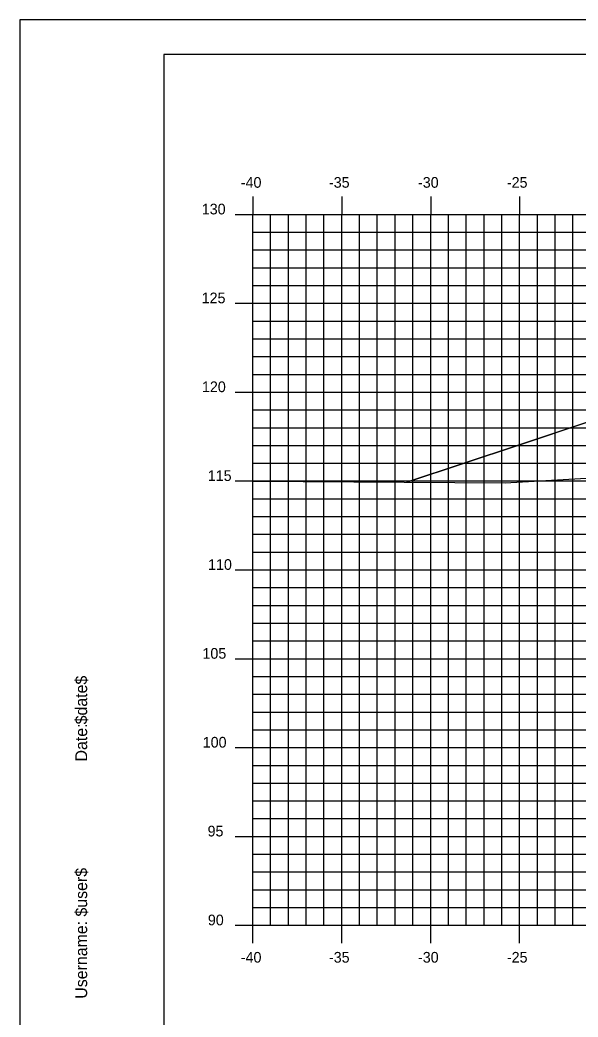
# Model space of a CAD drawing. Extents: x 850598 to 870284, y 366541 to 366651.
# Drawn here: x 852593.6 to 852625, y 366595.1 to 366651.2 of the extents above; entities that cross this region are included whole.
import ezdxf

# ---------------------------------------------------------------- set-up
doc = ezdxf.new("R2010")
doc.units = 0
for name, color, linetype in [('BORDER', 7, 'Continuous'), ('D_Roadway_Centerline', 7, 'Continuous'), ('D_Roadway_SlopeLines', 7, 'Continuous'), ('H_V ANNOTATION', 7, 'Continuous'), ('MAJOR', 7, 'Continuous'), ('MINOR', 7, 'Continuous'), ('PLOT BOUNDARY', 7, 'Continuous'), ('S_Roadway_Centerline', 7, 'Continuous')]:
    doc.layers.add(name, color=color, linetype=linetype)

msp = doc.modelspace()

# ---------------------------------------------------------------- linework, layer by layer
at = {"layer": 'BORDER'}
for p, q in [((852761.706, 366649.225), (852601.706, 366649.225)), ((852601.706, 366649.225), (852601.706, 366544.225))]:
    msp.add_line(p, q, dxfattribs=at)
at = {"layer": 'D_Roadway_Centerline'}
msp.add_lwpolyline([(852615.369, 366625.155), (852621.706, 366627.268), (852625.508, 366628.535), (852631.706, 366630.601), (852635.706, 366630.841), (852646.706, 366631.171), (852657.706, 366630.841), (852661.706, 366630.601), (852663.706, 366630.481), (852669.706, 366628.481), (852707.479, 366618.225), (852719.715, 366614.903), (852729.577, 366612.225), (852733.577, 366612.225)], dxfattribs=at)
at = {"layer": 'D_Roadway_SlopeLines'}
for points in [[(852635.706, 366630.841), (852631.706, 366630.601), (852621.706, 366627.268)], [(852621.706, 366627.268), (852615.369, 366625.155)]]:
    msp.add_lwpolyline(points, dxfattribs=at)
at = {"layer": 'MAJOR'}
for p, q in [((852606.706, 366641.227), (852606.706, 366640.225)), ((852606.706, 366641.227), (852606.706, 366640.225)), ((852611.706, 366641.227), (852611.706, 366640.225)), ((852611.706, 366641.227), (852611.706, 366640.225)), ((852616.706, 366641.227), (852616.706, 366640.225)), ((852616.706, 366641.227), (852616.706, 366640.225)), ((852621.706, 366641.227), (852621.706, 366640.225)), ((852621.706, 366641.227), (852621.706, 366640.225)), ((852605.704, 366640.225), (852606.706, 366640.225)), ((852605.704, 366640.225), (852606.706, 366640.225)), ((852606.706, 366640.225), (852746.706, 366640.225)), ((852606.706, 366600.225), (852606.706, 366640.225)), ((852606.706, 366600.225), (852606.706, 366640.225)), ((852606.706, 366640.225), (852746.706, 366640.225)), ((852606.706, 366640.225), (852746.706, 366640.225)), ((852606.706, 366600.225), (852606.706, 366640.225)), ((852606.706, 366600.225), (852606.706, 366640.225)), ((852606.706, 366640.225), (852746.706, 366640.225)), ((852611.706, 366600.225), (852611.706, 366640.225)), ((852611.706, 366600.225), (852611.706, 366640.225)), ((852616.706, 366600.225), (852616.706, 366640.225)), ((852616.706, 366600.225), (852616.706, 366640.225)), ((852621.706, 366600.225), (852621.706, 366640.225)), ((852621.706, 366600.225), (852621.706, 366640.225)), ((852605.704, 366635.225), (852606.706, 366635.225)), ((852605.704, 366635.225), (852606.706, 366635.225)), ((852606.706, 366635.225), (852746.706, 366635.225)), ((852606.706, 366635.225), (852746.706, 366635.225)), ((852605.704, 366630.225), (852606.706, 366630.225)), ((852605.704, 366630.225), (852606.706, 366630.225)), ((852606.706, 366630.225), (852746.706, 366630.225)), ((852606.706, 366630.225), (852746.706, 366630.225)), ((852605.704, 366625.225), (852606.706, 366625.225)), ((852605.704, 366625.225), (852606.706, 366625.225)), ((852606.706, 366625.225), (852746.706, 366625.225)), ((852606.706, 366625.225), (852746.706, 366625.225)), ((852605.704, 366620.225), (852606.706, 366620.225)), ((852605.704, 366620.225), (852606.706, 366620.225)), ((852606.706, 366620.225), (852746.706, 366620.225)), ((852606.706, 366620.225), (852746.706, 366620.225)), ((852605.704, 366615.225), (852606.706, 366615.225)), ((852605.704, 366615.225), (852606.706, 366615.225)), ((852606.706, 366615.225), (852746.706, 366615.225)), ((852606.706, 366615.225), (852746.706, 366615.225)), ((852605.704, 366610.225), (852606.706, 366610.225)), ((852605.704, 366610.225), (852606.706, 366610.225)), ((852606.706, 366610.225), (852746.706, 366610.225)), ((852606.706, 366610.225), (852746.706, 366610.225)), ((852605.704, 366605.225), (852606.706, 366605.225)), ((852605.704, 366605.225), (852606.706, 366605.225)), ((852606.706, 366605.225), (852746.706, 366605.225)), ((852606.706, 366605.225), (852746.706, 366605.225)), ((852605.704, 366600.225), (852606.706, 366600.225)), ((852605.704, 366600.225), (852606.706, 366600.225)), ((852606.706, 366600.225), (852746.706, 366600.225)), ((852606.706, 366600.225), (852746.706, 366600.225)), ((852606.706, 366599.223), (852606.706, 366600.225)), ((852606.706, 366600.225), (852746.706, 366600.225)), ((852606.706, 366600.225), (852746.706, 366600.225)), ((852606.706, 366599.223), (852606.706, 366600.225)), ((852611.706, 366599.223), (852611.706, 366600.225)), ((852611.706, 366599.223), (852611.706, 366600.225)), ((852616.706, 366599.223), (852616.706, 366600.225)), ((852616.706, 366599.223), (852616.706, 366600.225)), ((852621.706, 366599.223), (852621.706, 366600.225)), ((852621.706, 366599.223), (852621.706, 366600.225))]:
    msp.add_line(p, q, dxfattribs=at)
at = {"layer": 'MINOR'}
for p, q in [((852607.706, 366600.225), (852607.706, 366640.225)), ((852607.706, 366600.225), (852607.706, 366640.225)), ((852608.706, 366600.225), (852608.706, 366640.225)), ((852608.706, 366600.225), (852608.706, 366640.225)), ((852609.706, 366600.225), (852609.706, 366640.225)), ((852609.706, 366600.225), (852609.706, 366640.225)), ((852610.706, 366600.225), (852610.706, 366640.225)), ((852610.706, 366600.225), (852610.706, 366640.225)), ((852612.706, 366600.225), (852612.706, 366640.225)), ((852612.706, 366600.225), (852612.706, 366640.225)), ((852613.706, 366600.225), (852613.706, 366640.225)), ((852613.706, 366600.225), (852613.706, 366640.225)), ((852614.706, 366600.225), (852614.706, 366640.225)), ((852614.706, 366600.225), (852614.706, 366640.225)), ((852615.706, 366600.225), (852615.706, 366640.225)), ((852615.706, 366600.225), (852615.706, 366640.225)), ((852617.706, 366600.225), (852617.706, 366640.225)), ((852617.706, 366600.225), (852617.706, 366640.225)), ((852618.706, 366600.225), (852618.706, 366640.225)), ((852618.706, 366600.225), (852618.706, 366640.225)), ((852619.706, 366600.225), (852619.706, 366640.225)), ((852619.706, 366600.225), (852619.706, 366640.225)), ((852620.706, 366600.225), (852620.706, 366640.225)), ((852620.706, 366600.225), (852620.706, 366640.225)), ((852622.706, 366600.225), (852622.706, 366640.225)), ((852622.706, 366600.225), (852622.706, 366640.225)), ((852623.706, 366600.225), (852623.706, 366640.225)), ((852623.706, 366600.225), (852623.706, 366640.225)), ((852624.706, 366600.225), (852624.706, 366640.225)), ((852624.706, 366600.225), (852624.706, 366640.225)), ((852606.706, 366639.225), (852746.706, 366639.225)), ((852606.706, 366639.225), (852607.708, 366639.225)), ((852606.706, 366639.225), (852746.706, 366639.225)), ((852606.706, 366639.225), (852607.708, 366639.225)), ((852606.706, 366638.225), (852746.706, 366638.225)), ((852606.706, 366638.225), (852607.708, 366638.225)), ((852606.706, 366638.225), (852746.706, 366638.225)), ((852606.706, 366638.225), (852607.708, 366638.225)), ((852606.706, 366637.225), (852746.706, 366637.225)), ((852606.706, 366637.225), (852607.708, 366637.225)), ((852606.706, 366637.225), (852746.706, 366637.225)), ((852606.706, 366637.225), (852607.708, 366637.225)), ((852606.706, 366636.225), (852746.706, 366636.225)), ((852606.706, 366636.225), (852607.708, 366636.225)), ((852606.706, 366636.225), (852746.706, 366636.225)), ((852606.706, 366636.225), (852607.708, 366636.225)), ((852606.706, 366634.225), (852746.706, 366634.225)), ((852606.706, 366634.225), (852607.708, 366634.225)), ((852606.706, 366634.225), (852746.706, 366634.225)), ((852606.706, 366634.225), (852607.708, 366634.225)), ((852606.706, 366633.225), (852746.706, 366633.225)), ((852606.706, 366633.225), (852607.708, 366633.225)), ((852606.706, 366633.225), (852746.706, 366633.225)), ((852606.706, 366633.225), (852607.708, 366633.225)), ((852606.706, 366632.225), (852746.706, 366632.225)), ((852606.706, 366632.225), (852607.708, 366632.225)), ((852606.706, 366632.225), (852746.706, 366632.225)), ((852606.706, 366632.225), (852607.708, 366632.225)), ((852606.706, 366631.225), (852746.706, 366631.225)), ((852606.706, 366631.225), (852607.708, 366631.225)), ((852606.706, 366631.225), (852746.706, 366631.225)), ((852606.706, 366631.225), (852607.708, 366631.225)), ((852606.706, 366629.225), (852746.706, 366629.225)), ((852606.706, 366629.225), (852607.708, 366629.225)), ((852606.706, 366629.225), (852746.706, 366629.225)), ((852606.706, 366629.225), (852607.708, 366629.225)), ((852606.706, 366628.225), (852746.706, 366628.225)), ((852606.706, 366628.225), (852607.708, 366628.225)), ((852606.706, 366628.225), (852746.706, 366628.225)), ((852606.706, 366628.225), (852607.708, 366628.225)), ((852606.706, 366627.225), (852746.706, 366627.225)), ((852606.706, 366627.225), (852607.708, 366627.225)), ((852606.706, 366627.225), (852746.706, 366627.225)), ((852606.706, 366627.225), (852607.708, 366627.225)), ((852606.706, 366626.225), (852746.706, 366626.225)), ((852606.706, 366626.225), (852607.708, 366626.225)), ((852606.706, 366626.225), (852746.706, 366626.225)), ((852606.706, 366626.225), (852607.708, 366626.225)), ((852606.706, 366624.225), (852746.706, 366624.225)), ((852606.706, 366624.225), (852607.708, 366624.225)), ((852606.706, 366624.225), (852746.706, 366624.225)), ((852606.706, 366624.225), (852607.708, 366624.225)), ((852606.706, 366623.225), (852746.706, 366623.225)), ((852606.706, 366623.225), (852607.708, 366623.225)), ((852606.706, 366623.225), (852746.706, 366623.225)), ((852606.706, 366623.225), (852607.708, 366623.225)), ((852606.706, 366622.225), (852746.706, 366622.225)), ((852606.706, 366622.225), (852607.708, 366622.225)), ((852606.706, 366622.225), (852746.706, 366622.225)), ((852606.706, 366622.225), (852607.708, 366622.225)), ((852606.706, 366621.225), (852746.706, 366621.225)), ((852606.706, 366621.225), (852607.708, 366621.225)), ((852606.706, 366621.225), (852746.706, 366621.225)), ((852606.706, 366621.225), (852607.708, 366621.225)), ((852606.706, 366619.225), (852746.706, 366619.225)), ((852606.706, 366619.225), (852607.708, 366619.225)), ((852606.706, 366619.225), (852746.706, 366619.225)), ((852606.706, 366619.225), (852607.708, 366619.225)), ((852606.706, 366618.225), (852746.706, 366618.225)), ((852606.706, 366618.225), (852607.708, 366618.225)), ((852606.706, 366618.225), (852746.706, 366618.225)), ((852606.706, 366618.225), (852607.708, 366618.225)), ((852606.706, 366617.225), (852746.706, 366617.225)), ((852606.706, 366617.225), (852607.708, 366617.225)), ((852606.706, 366617.225), (852746.706, 366617.225)), ((852606.706, 366617.225), (852607.708, 366617.225)), ((852606.706, 366616.225), (852746.706, 366616.225)), ((852606.706, 366616.225), (852607.708, 366616.225)), ((852606.706, 366616.225), (852746.706, 366616.225)), ((852606.706, 366616.225), (852607.708, 366616.225)), ((852606.706, 366614.225), (852746.706, 366614.225)), ((852606.706, 366614.225), (852607.708, 366614.225)), ((852606.706, 366614.225), (852746.706, 366614.225)), ((852606.706, 366614.225), (852607.708, 366614.225)), ((852606.706, 366613.225), (852746.706, 366613.225)), ((852606.706, 366613.225), (852607.708, 366613.225)), ((852606.706, 366613.225), (852746.706, 366613.225)), ((852606.706, 366613.225), (852607.708, 366613.225)), ((852606.706, 366612.225), (852746.706, 366612.225)), ((852606.706, 366612.225), (852607.708, 366612.225)), ((852606.706, 366612.225), (852746.706, 366612.225)), ((852606.706, 366612.225), (852607.708, 366612.225)), ((852606.706, 366611.225), (852746.706, 366611.225)), ((852606.706, 366611.225), (852607.708, 366611.225)), ((852606.706, 366611.225), (852746.706, 366611.225)), ((852606.706, 366611.225), (852607.708, 366611.225)), ((852606.706, 366609.225), (852746.706, 366609.225)), ((852606.706, 366609.225), (852607.708, 366609.225)), ((852606.706, 366609.225), (852746.706, 366609.225)), ((852606.706, 366609.225), (852607.708, 366609.225)), ((852606.706, 366608.225), (852746.706, 366608.225)), ((852606.706, 366608.225), (852607.708, 366608.225)), ((852606.706, 366608.225), (852746.706, 366608.225)), ((852606.706, 366608.225), (852607.708, 366608.225)), ((852606.706, 366607.225), (852746.706, 366607.225)), ((852606.706, 366607.225), (852607.708, 366607.225)), ((852606.706, 366607.225), (852746.706, 366607.225)), ((852606.706, 366607.225), (852607.708, 366607.225)), ((852606.706, 366606.225), (852746.706, 366606.225)), ((852606.706, 366606.225), (852607.708, 366606.225)), ((852606.706, 366606.225), (852746.706, 366606.225)), ((852606.706, 366606.225), (852607.708, 366606.225)), ((852606.706, 366604.225), (852746.706, 366604.225)), ((852606.706, 366604.225), (852607.708, 366604.225)), ((852606.706, 366604.225), (852746.706, 366604.225)), ((852606.706, 366604.225), (852607.708, 366604.225)), ((852606.706, 366603.225), (852746.706, 366603.225)), ((852606.706, 366603.225), (852607.708, 366603.225)), ((852606.706, 366603.225), (852746.706, 366603.225)), ((852606.706, 366603.225), (852607.708, 366603.225)), ((852606.706, 366602.225), (852746.706, 366602.225)), ((852606.706, 366602.225), (852607.708, 366602.225)), ((852606.706, 366602.225), (852746.706, 366602.225)), ((852606.706, 366602.225), (852607.708, 366602.225)), ((852606.706, 366601.225), (852746.706, 366601.225)), ((852606.706, 366601.225), (852607.708, 366601.225)), ((852606.706, 366601.225), (852746.706, 366601.225)), ((852606.706, 366601.225), (852607.708, 366601.225))]:
    msp.add_line(p, q, dxfattribs=at)
at = {"layer": 'PLOT BOUNDARY'}
msp.add_lwpolyline([(852593.613, 366541.166), (852763.613, 366541.166), (852763.613, 366651.166), (852593.613, 366651.166)], close=True, dxfattribs=at)
at = {"layer": 'S_Roadway_Centerline'}
msp.add_lwpolyline([(852606.706, 366625.206), (852620.887, 366625.123), (852642.755, 366626.386), (852661.236, 366627.532), (852665.99, 366628.004), (852672.98, 366628.837), (852674.741, 366629.191), (852675.891, 366629.417), (852681.7, 366629.764), (852690.651, 366630.309), (852696.889, 366630.379), (852706.533, 366630.488), (852708.111, 366630.191), (852709.858, 366629.909), (852714.974, 366626.075), (852726.889, 366616.391), (852738.412, 366609.214), (852746.706, 366606.654)], dxfattribs=at)

# ---------------------------------------------------------------- texts
at = {"layer": 'BORDER'}
for s, p in [('$date$', (852597.391, 366611.53)), ('Date:', (852597.391, 366609.442)), ('$user$', (852597.391, 366600.717)), ('Username:', (852597.391, 366596.093))]:
    msp.add_text(s, height=0.6696, rotation=90, dxfattribs=at).set_placement(p)
at = {"layer": 'H_V ANNOTATION'}
for s, p in [('-40', (852606.031, 366641.725)), ('-35', (852610.986, 366641.725)), ('-30', (852615.994, 366641.725)), ('-25', (852620.991, 366641.725)), ('130', (852603.836, 366640.225)), ('125', (852603.83, 366635.225)), ('120', (852603.846, 366630.225)), ('115', (852604.173, 366625.225)), ('110', (852604.189, 366620.225)), ('105', (852603.873, 366615.225)), ('100', (852603.889, 366610.225)), ('95', (852604.162, 366605.225)), ('90', (852604.178, 366600.225)), ('-40', (852606.031, 366598.125)), ('-35', (852610.986, 366598.125)), ('-30', (852615.994, 366598.125)), ('-25', (852620.991, 366598.125))]:
    msp.add_text(s, height=0.6, dxfattribs=at).set_placement(p)

doc.saveas('drawing.dxf')
